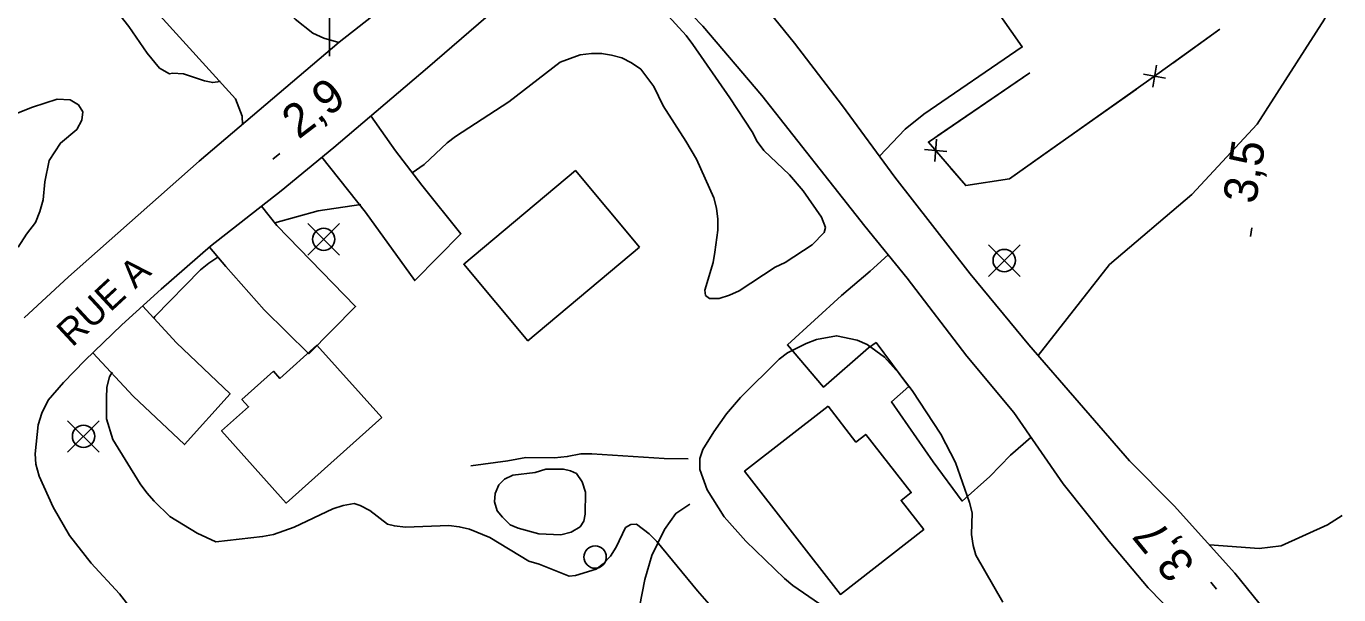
# Model space of a CAD drawing. Extents: x 282461 to 284471, y 5554090 to 5557646.
# Drawn here: x 283172.9 to 283290.3, y 5555541.8 to 5555592.7 of the extents above; entities that cross this region are included whole.
import ezdxf

# ---------------------------------------------------------------- set-up
doc = ezdxf.new("R2010")
doc.units = 0
for name, color, linetype in [('Niveau 15', 7, 'Continuous'), ('Niveau 19', 7, 'Continuous'), ('Niveau 2', 7, 'Continuous'), ('Niveau 21', 7, 'Continuous'), ('Niveau 22', 7, 'Continuous'), ('Niveau 3', 7, 'Continuous'), ('Niveau 31', 7, 'Continuous'), ('Niveau 36', 7, 'Continuous'), ('Niveau 37', 7, 'Continuous'), ('Niveau 61', 7, 'Continuous')]:
    doc.layers.add(name, color=color, linetype=linetype)

msp = doc.modelspace()

# ---------------------------------------------------------------- linework, layer by layer
at = {"layer": 'Niveau 19'}
for points in [[(283248.29, 5555608.38), (283249.69, 5555606.39), (283254.32, 5555600.7), (283254.89, 5555600.99), (283262, 5555590.82), (283253.2, 5555584.8), (283251.53, 5555583.46), (283249.22, 5555581.03)], [(283192.23, 5555583.89), (283192.21, 5555584.61), (283191.61, 5555586.18), (283177.16, 5555602.11), (283179.23, 5555604.08), (283182.91, 5555600.53), (283183.54, 5555601.11), (283184.48, 5555600.14), (283185.28, 5555600.89), (283188.56, 5555597.51), (283191.08, 5555599.84), (283196.93, 5555593.31), (283198.51, 5555592.05), (283199.5, 5555591.6), (283200.85, 5555591.23)], [(283199.33, 5555580.95), (283203.24, 5555576.03), (283207.64, 5555569.91), (283211.77, 5555574.1), (283208.26, 5555578.44), (283205.91, 5555581.53), (283203.71, 5555584.65)], [(283189.28, 5555572.91), (283190.72, 5555571.16), (283194.17, 5555567.28), (283198.15, 5555563.35), (283202.34, 5555567.59), (283195.31, 5555574.83), (283193.93, 5555576.56)], [(283250.01, 5555572.21), (283248.4, 5555570.74), (283245.82, 5555568.58), (283240.98, 5555564.15), (283244.2, 5555560.37), (283248.23, 5555563.89), (283248.92, 5555564.36), (283251.85, 5555560.41), (283250.29, 5555559.04), (283254.04, 5555553.69), (283256.63, 5555550.16), (283259.11, 5555552.35), (283260.95, 5555554.26), (283262.78, 5555555.85)], [(283178.83, 5555563.43), (283182.43, 5555559.56), (283187.05, 5555555.22), (283191.12, 5555559.77), (283186.33, 5555564.34), (283183.29, 5555567.63)], [(283290.64, 5555548.88), (283289.32, 5555548.05), (283285.18, 5555546.16), (283283.21, 5555545.92), (283278.74, 5555546.25)]]:
    msp.add_lwpolyline(points, dxfattribs=at)
at = {"layer": 'Niveau 2'}
for points in [[(283190.22, 5555587.73), (283189.57, 5555587.63), (283188.82, 5555587.8), (283186.96, 5555588.42), (283185.97, 5555588.47), (283185.68, 5555588.41), (283184.81, 5555588.93), (283183.7, 5555590.25), (283182.05, 5555592.66), (283180.82, 5555594.21), (283177.37, 5555597.54), (283174.85, 5555600.29), (283173.45, 5555601.67), (283172.86, 5555602.48), (283172.68, 5555603.23), (283172.73, 5555604.15), (283173.07, 5555604.96), (283174.1, 5555606.59), (283175.3, 5555608.16), (283178.05, 5555610.83), (283179.76, 5555612.28)], [(283230.01, 5555593.92), (283231.94, 5555591.85), (283232.53, 5555591.05), (283235.82, 5555586.27), (283237.82, 5555583.23), (283238.29, 5555582.36), (283238.88, 5555581.56), (283241.16, 5555579.38), (283242.39, 5555577.94), (283244.03, 5555575.58), (283244.39, 5555574.66), (283244.28, 5555574.2), (283243.19, 5555573.09), (283240.77, 5555571.52), (283239.9, 5555571.11), (283236.68, 5555569), (283235.81, 5555568.59), (283234.89, 5555568.3), (283234.02, 5555568.29), (283233.67, 5555568.58), (283233.6, 5555569.04), (283234.33, 5555571.53), (283234.5, 5555572.46), (283234.77, 5555574.42), (283234.76, 5555575.4), (283234.64, 5555576.39), (283234.4, 5555577.31), (283232.86, 5555580.77), (283231.91, 5555582.38), (283229.86, 5555585.54), (283229.03, 5555587.27), (283227.86, 5555588.82), (283227.04, 5555589.39), (283226.16, 5555589.85), (283225.24, 5555590.07), (283224.36, 5555590.24), (283223.44, 5555590.23), (283222.45, 5555590.11), (283220.66, 5555589.46), (283216.06, 5555585.91), (283211.28, 5555582.81), (283210.54, 5555582.23), (283208.47, 5555580.31), (283207.42, 5555579.55)], [(283172.16, 5555572.89), (283172.91, 5555574.05), (283173.71, 5555575.1), (283174.1, 5555576.08), (283174.38, 5555577.13), (283174.54, 5555578.74), (283174.93, 5555580.65), (283175.95, 5555582.22), (283177.39, 5555583.44), (283177.85, 5555584.26), (283177.95, 5555585.01), (283177.54, 5555585.64), (283176.79, 5555586.1), (283175.63, 5555586.15), (283173.43, 5555585.44), (283171.7, 5555584.73)], [(283202.82, 5555576.73), (283199.01, 5555576.14), (283195.12, 5555575.07)], [(283190.02, 5555572.01), (283189.21, 5555571.45), (283188.46, 5555570.87), (283184.39, 5555566.68), (283184.29, 5555566.55)], [(283243.87, 5555540.95), (283241.48, 5555542.61), (283240.72, 5555543.24), (283237.27, 5555546.56), (283235.34, 5555548.74), (283233.81, 5555551.16), (283233.16, 5555553), (283233.15, 5555553.98), (283233.43, 5555554.79), (283234.4, 5555556.36), (283235.54, 5555557.98), (283236.8, 5555559.43), (283240.24, 5555562.86), (283240.99, 5555563.44), (283242.66, 5555564.26), (283243.59, 5555564.62), (283245.38, 5555564.97), (283247.23, 5555564.58), (283248.11, 5555564.18), (283249.68, 5555563.04), (283250.97, 5555561.61), (283252.14, 5555560.06), (283254.72, 5555556.15), (283256.02, 5555553.62), (283257.27, 5555550.05), (283257.51, 5555549.12), (283257.47, 5555547.16), (283257.6, 5555546.18), (283257.84, 5555545.32), (283260.25, 5555541.12)], [(283180.55, 5555561.71), (283180.33, 5555561.28), (283180.1, 5555560.36), (283180.06, 5555559.37), (283180.07, 5555557.53), (283180.61, 5555555.68), (283183.08, 5555551.71), (283183.67, 5555550.91), (283184.32, 5555550.16), (283185.72, 5555548.79), (283188.17, 5555547.3), (283189.85, 5555546.5), (283194.02, 5555546.99), (283195, 5555547.17), (283196.85, 5555547.82), (283200.31, 5555549.46), (283201.23, 5555549.76), (283202.21, 5555549.94), (283202.74, 5555549.77), (283203.61, 5555549.31), (283205.19, 5555548.11), (283205.82, 5555547.94), (283206.81, 5555547.83), (283210.69, 5555547.97), (283211.62, 5555547.86), (283212.55, 5555547.64), (283214.35, 5555546.9), (283217.85, 5555544.79), (283218.77, 5555544.5), (283221.45, 5555543.43), (283222.03, 5555543.49), (283223.88, 5555544.08)], [(283219.38, 5555553.02), (283218.4, 5555552.73), (283216.43, 5555552.48), (283215.68, 5555552.13), (283215.17, 5555551.61), (283214.83, 5555550.85), (283214.78, 5555550.1), (283215.02, 5555549.3), (283215.49, 5555548.72), (283216.19, 5555548.04), (283216.88, 5555547.75), (283218.74, 5555547.24), (283220.71, 5555547.14), (283221.63, 5555547.38), (283222.44, 5555547.85), (283222.78, 5555548.37), (283222.89, 5555549), (283222.93, 5555550.97), (283222.63, 5555551.89), (283222.1, 5555552.64), (283221.58, 5555552.86), (283220.94, 5555553.03), (283219.38, 5555553.02)], [(283223.88, 5555544.08), (283224.51, 5555544.54), (283225.14, 5555545.24), (283225.65, 5555546.05), (283226.51, 5555547.79), (283226.97, 5555548.08), (283227.49, 5555548.09), (283228.6, 5555547.23), (283229.3, 5555546.54), (283232.93, 5555542.12), (283235.45, 5555539.25)]]:
    msp.add_lwpolyline(points, dxfattribs=at)
at = {"layer": 'Niveau 21'}
for points in [[(283211.18, 5555665.96), (283209.51, 5555659.29), (283208.63, 5555654.43), (283208.1, 5555649.57), (283208.01, 5555646.8), (283208.26, 5555644.08), (283208.94, 5555640.33), (283209.84, 5555637.27), (283211.26, 5555633.87), (283213.79, 5555629.38), (283217.45, 5555623.22), (283227.03, 5555608.84), (283230.49, 5555604.42), (283235.35, 5555598.92), (283241.61, 5555591.17), (283245.9, 5555585.54), (283250.59, 5555579.17), (283257.33, 5555570.51), (283262.6, 5555564.14), (283271.61, 5555553.76), (283275.59, 5555549.74), (283281.03, 5555543.72), (283284.3, 5555539.66)], [(283172.69, 5555566.57), (283176.65, 5555570.24), (283188.36, 5555580.6), (283200.89, 5555591.26), (283206.93, 5555596.03), (283211.29, 5555599.93), (283212.62, 5555601.21), (283213.65, 5555602.55), (283214.56, 5555603.94), (283215.07, 5555604.99), (283215.97, 5555608.23), (283216.01, 5555609.85), (283215.82, 5555611.47), (283215.16, 5555613.37), (283213.93, 5555615.44), (283207.34, 5555625.86), (283205.5, 5555629.72), (283203.84, 5555634.1), (283202.86, 5555639.59), (283202.6, 5555642.76), (283202.47, 5555649.64), (283203, 5555655.14), (283204.21, 5555662.32)], [(283251.71, 5555570.12), (283247.9, 5555574.78), (283238.7, 5555586.47), (283233.43, 5555592.67), (283230.63, 5555595.59)], [(283215.52, 5555594.78), (283208.79, 5555588.94), (283200.4, 5555581.83), (283195.69, 5555577.93), (283189.36, 5555572.99), (283184.94, 5555569.14), (283181.44, 5555565.94), (283178.11, 5555562.74), (283176.22, 5555560.77), (283174.84, 5555559.2), (283174.28, 5555558.04), (283173.94, 5555557), (283173.68, 5555554.4), (283173.74, 5555553.47), (283174.04, 5555552.38), (283175.29, 5555549.61), (283176.76, 5555547.08), (283178.69, 5555544.61), (283181.21, 5555541.86), (283191, 5555529.22)], [(283279.42, 5555536.09), (283273.28, 5555542.39), (283269.77, 5555546.53), (283265.66, 5555551.7), (283261.26, 5555558.08), (283257.04, 5555563.13), (283251.71, 5555570.12)]]:
    msp.add_lwpolyline(points, dxfattribs=at)
at = {"layer": 'Niveau 22'}
for points in [[(283304.68, 5555672.47), (283299.89, 5555652.77), (283297.64, 5555645.13), (283294.01, 5555636.31), (283293.01, 5555632.61), (283291.66, 5555625.44), (283291.23, 5555621.74), (283291.27, 5555618.28), (283292.94, 5555610.79), (283293.31, 5555608.14), (283293.1, 5555605.82), (283292.66, 5555603.74), (283291.99, 5555600.62), (283291.09, 5555597.72), (283289.05, 5555593.32), (283283.01, 5555583.9), (283277.16, 5555577.62), (283269.8, 5555571.33), (283263.41, 5555563.19)], [(283212.66, 5555553.32), (283215.96, 5555553.76), (283217.58, 5555554.06), (283220.13, 5555554.02), (283221.28, 5555554.14), (283222.5, 5555554.38), (283223.48, 5555554.39), (283229.97, 5555553.97), (283232.11, 5555553.94)], [(283232.26, 5555549.9), (283231, 5555549.06), (283229.98, 5555547.62), (283228.85, 5555545.29), (283228.23, 5555543.13), (283227.74, 5555540.69), (283227.3, 5555537.28), (283226.77, 5555531.82), (283226.39, 5555529.04), (283225.78, 5555526.73)]]:
    msp.add_lwpolyline(points, dxfattribs=at)
at = {"layer": 'Niveau 3'}
for p, q in [((283194.93, 5555580.78), (283195.57, 5555581.27)), ((283282.42, 5555573.85), (283282.54, 5555574.64)), ((283279.38, 5555542.28), (283278.87, 5555542.9))]:
    msp.add_line(p, q, dxfattribs=at)
at = {"layer": 'Niveau 31'}
for points in [[(283227.76, 5555572.9), (283217.76, 5555564.52), (283212.02, 5555571.37), (283222.01, 5555579.75), (283227.76, 5555572.9)], [(283204.69, 5555557.65), (283196.13, 5555549.98), (283190.35, 5555556.44), (283192.77, 5555558.61), (283192.18, 5555559.27), (283194.99, 5555561.79), (283195.58, 5555561.14), (283198.89, 5555564.11), (283204.69, 5555557.65)], [(283244.62, 5555558.65), (283237.15, 5555552.83), (283245.73, 5555541.81), (283253.19, 5555547.62), (283251.16, 5555550.22), (283252.06, 5555550.92), (283248, 5555556.13), (283247.12, 5555555.44), (283244.62, 5555558.65)]]:
    msp.add_lwpolyline(points, dxfattribs=at)
at = {"layer": 'Niveau 36'}
for p, q in [((283200.9, 5555572.18), (283198.08, 5555575)), ((283198.08, 5555572.18), (283200.9, 5555575)), ((283261.8, 5555570.28), (283258.98, 5555573.1)), ((283258.98, 5555570.28), (283261.8, 5555573.1)), ((283179.4, 5555554.54), (283176.58, 5555557.36)), ((283176.58, 5555554.54), (283179.4, 5555557.36))]:
    msp.add_line(p, q, dxfattribs=at)
for centre in [(283199.49, 5555573.6), (283260.39, 5555571.7), (283178, 5555555.96), (283223.78, 5555545.15)]:
    msp.add_circle(centre, 1, dxfattribs=at)
at = {"layer": 'Niveau 37'}
for p, q in [((283273.67, 5555587.21), (283274.01, 5555589.19)), ((283274.83, 5555588.03), (283272.85, 5555588.37)), ((283254.17, 5555580.55), (283254.33, 5555582.55)), ((283253.25, 5555581.63), (283255.25, 5555581.47))]:
    msp.add_line(p, q, dxfattribs=at)
for points in [[(283262.69, 5555588.5), (283253.6, 5555582.31), (283256.94, 5555578.41), (283260.87, 5555579.02), (283274.04, 5555588.34), (283279.68, 5555592.42)], [(283275.46, 5555589.37), (283279.68, 5555592.42)], [(283262.69, 5555588.5), (283254.42, 5555582.87)], [(283264.05, 5555581.27), (283272.21, 5555587.04)], [(283255.55, 5555580.03), (283256.94, 5555578.41), (283260.87, 5555579.02), (283264.05, 5555581.27)]]:
    msp.add_lwpolyline(points, dxfattribs=at)
at = {"layer": 'Niveau 61'}
msp.add_lwpolyline([(283200, 5555590), (283200, 5555610)], dxfattribs=at)

# ---------------------------------------------------------------- texts
at = {"layer": 'Niveau 15'}
msp.add_text('RUE A', height=2.4, rotation=42.7903, dxfattribs=at).set_placement((283176.99, 5555563.88))
at = {"layer": 'Niveau 3'}
for s, rotation, p in [('2,9  ', 37.3541, (283197.24, 5555582.5)), ('3,5  ', 81.0957, (283282.9, 5555576.69)), ('3,7  ', 129.3138, (283277.58, 5555544.53))]:
    msp.add_text(s, height=3, rotation=rotation, dxfattribs=at).set_placement(p)

doc.saveas('drawing.dxf')
